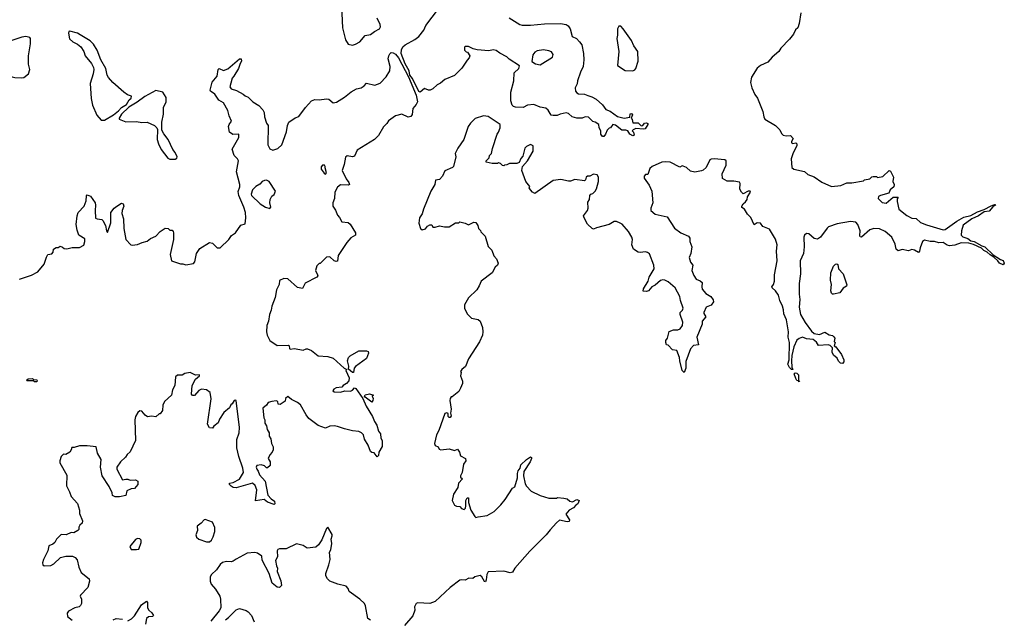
# Model space of a CAD drawing. Extents: x 2293878 to 2522763, y 823964 to 1006972.
# Tile 281 of 407: x 2424267 to 2433436, y 898819 to 904400. Entities that reach past the tile are written whole.
import ezdxf

# ---------------------------------------------------------------- set-up
doc = ezdxf.new("R2010")
doc.units = 0

msp = doc.modelspace()

# ---------------------------------------------------------------- linework, layer by layer
at = {"layer": '0CON20XD'}
for points in [[(2427258.8, 904595), (2427272.9, 904325), (2427301.7, 904211.7), (2427325, 904172.5), (2427365, 904164.2), (2427395, 904172), (2427433.3, 904195), (2427485, 904252), (2427535, 904260.8), (2427570.5, 904289.5), (2427616.3, 904315), (2427625.2, 904335), (2427623.7, 904355), (2427595.4, 904415.4)], [(2429705, 903312.5), (2429693.6, 903313.6), (2429677.5, 903335), (2429677.5, 903365), (2429663, 903393), (2429660, 903425), (2429626.7, 903446.7), (2429605, 903452.5), (2429563.8, 903493.8), (2429533.6, 903496.4), (2429505, 903482.5), (2429455, 903484), (2429412.5, 903495), (2429376.1, 903526.1), (2429355, 903533.3), (2429298.3, 903521.7), (2429273, 903507), (2429235, 903507.5), (2429215, 903512.5), (2429188, 903558), (2429166.1, 903576.1), (2429115, 903586), (2429055, 903612), (2428995, 903604.3), (2428955, 903582.5), (2428885, 903586.7), (2428865, 903593.3), (2428854, 903605), (2428838.8, 903645), (2428840, 903725), (2428867.8, 903832.2), (2428870, 903905), (2428913.3, 903945), (2428921.7, 903971.7), (2428825, 904032), (2428804.4, 904054.4), (2428737.3, 904087.3), (2428705, 904113.8), (2428675, 904118), (2428635, 904110), (2428528.3, 904118.3), (2428488.3, 904128.3), (2428445, 904150), (2428415, 904150), (2428410, 904145), (2428410, 904115), (2428425, 904100), (2428438.3, 904098.3), (2428457.5, 904065), (2428452.5, 904045), (2428435, 904022.5), (2428385, 903950), (2428315, 903882), (2428225, 903842), (2428185, 903808.8), (2428153.3, 903795), (2428115, 903757.5), (2428090, 903745), (2428075, 903743.3), (2428035, 903759.1), (2427995, 903725.8), (2427982.4, 903732.4), (2427925, 903854), (2427898.5, 903885), (2427892.3, 903925), (2427857.7, 903987.7), (2427820.3, 904085), (2427821.6, 904118.4), (2427833.6, 904146.4), (2427855, 904165.7), (2427946.7, 904215), (2427983.3, 904245), (2428028.6, 904301.4), (2428048.1, 904345), (2428167.3, 904502.7)], [(2431542.5, 904465), (2431526.7, 904365), (2431512.5, 904325), (2431492.5, 904305), (2431472.5, 904265), (2431435, 904217.5), (2431356.1, 904133.9), (2431335.9, 904104.1), (2431275, 904052.5), (2431232.5, 904005), (2431166.4, 903973.6), (2431135, 903950), (2431081.2, 903865), (2431073.3, 903815), (2431086.1, 903766.1), (2431111.2, 903705), (2431138.8, 903668.8), (2431186.3, 903546.3), (2431195.6, 903495), (2431205.8, 903475), (2431305, 903416.2), (2431346.2, 903375), (2431360.3, 903340.3), (2431375, 903326.2), (2431405, 903320), (2431445, 903323.3), (2431470, 903295), (2431453, 903267), (2431455, 903252.5), (2431465, 903246.7), (2431495, 903252.5), (2431502.5, 903245), (2431502.5, 903225), (2431468.3, 903161.7), (2431450, 903105), (2431457.5, 903025), (2431475, 903007.5), (2431575, 902987.5), (2431605, 902960), (2431665, 902937.5), (2431735, 902886.7), (2431825, 902846.2), (2431915, 902856.7), (2431968.3, 902881.7), (2432015, 902882.5), (2432125, 902900), (2432135, 902910), (2432185, 902920), (2432203, 902937), (2432215, 902940), (2432245, 902940), (2432255, 902930), (2432305, 902940), (2432365, 902997.5), (2432375, 902990), (2432402.5, 902935), (2432397.5, 902895), (2432410, 902865), (2432407, 902843), (2432372.5, 902815), (2432360, 902785), (2432282.5, 902765), (2432264, 902755), (2432260, 902735), (2432299.3, 902699.3), (2432335, 902693.3), (2432400.7, 902749.3), (2432448.3, 902748.3), (2432438.3, 902731.7), (2432437, 902707), (2432453.3, 902635), (2432527.7, 902577.7), (2432575, 902553.3), (2432615, 902548.8), (2432655, 902513.3), (2432710.5, 902490.5), (2432865, 902442.9), (2432885, 902446.2), (2432992.5, 902525), (2433058.8, 902561.2), (2433125, 902578.8), (2433185, 902612.5), (2433248, 902632), (2433315, 902668.8), (2433345, 902678.8), (2433356.7, 902676.7), (2433330.5, 902659.5), (2433295, 902618.8), (2433248.1, 902611.9), (2433195, 902575.8), (2433133.1, 902546.9), (2433053.6, 902486.4), (2433038, 902435), (2433034.2, 902394.2), (2433048.6, 902378.6), (2433095, 902364.2), (2433125, 902342.5), (2433154.2, 902335.8), (2433225, 902296.2), (2433255, 902286.2), (2433331.7, 902211.7), (2433399.3, 902169.3), (2433425, 902160), (2433435.8, 902135), (2433425, 902117.5), (2433390, 902135), (2433376.4, 902156.4), (2433339.5, 902189.5), (2433305, 902210), (2433277.5, 902237.5), (2433245, 902250.8), (2433222.9, 902272.9), (2433148.1, 902308.1), (2433105, 902319.2), (2433035, 902322.9), (2432975, 902300), (2432925, 902295.6), (2432902.5, 902302.5), (2432865, 902326.2), (2432825, 902324), (2432785, 902336.9), (2432745, 902336.7), (2432692.7, 902347.3), (2432673.8, 902335), (2432651.2, 902275), (2432647.5, 902245), (2432637, 902233), (2432600, 902255), (2432575, 902260), (2432545, 902250), (2432485, 902260), (2432448.3, 902248.3), (2432430, 902265), (2432419.5, 902309.5), (2432388, 902375), (2432327.8, 902427.8), (2432275, 902452.9), (2432222.1, 902457.9), (2432184.5, 902445.5), (2432105, 902376.7), (2432095, 902377.5), (2432090.8, 902390.8), (2432094.4, 902435), (2432072.9, 902495), (2432054.3, 902514.3), (2432005, 902523.1), (2431878.8, 902501.2), (2431798.8, 902471.2), (2431785, 902460), (2431723.3, 902375), (2431695, 902356.2), (2431665, 902363.8), (2431615, 902406), (2431595, 902410), (2431574.4, 902395.6), (2431569.2, 902375), (2431572.5, 902285), (2431567.3, 902222.7), (2431536, 902154), (2431537.1, 902035), (2431525.7, 901945), (2431525.7, 901845), (2431533.1, 901795), (2431524.3, 901725), (2431536.9, 901655), (2431580.8, 901580.8), (2431640.6, 901500.6), (2431665, 901480.6), (2431715, 901470.8), (2431765, 901490), (2431805, 901466.2), (2431835, 901460), (2431849.5, 901449.5), (2431857.5, 901435), (2431852.5, 901405), (2431860, 901395), (2431852.5, 901365), (2431866.4, 901356.4), (2431920, 901285), (2431940, 901235), (2431940, 901215), (2431928.8, 901201.2), (2431911.7, 901201.7), (2431891.7, 901221.7), (2431879.3, 901249.3), (2431845.9, 901275.9), (2431834, 901305), (2431837, 901347), (2431815, 901368.8), (2431795, 901373.8), (2431705, 901367.5), (2431687.7, 901397.7), (2431655, 901422), (2431595, 901429.2), (2431555, 901446.2), (2431525, 901433.3), (2431504.2, 901415.8), (2431477.1, 901355), (2431458.1, 901275), (2431453.8, 901225), (2431456.2, 901166.2), (2431467, 901143), (2431455, 901142.5), (2431435, 901162.5), (2431418.8, 901195), (2431430.8, 901235), (2431436.2, 901395), (2431424.2, 901445), (2431426.7, 901495), (2431408.8, 901605), (2431381.7, 901661.7), (2431379.2, 901699.2), (2431371.2, 901735), (2431346, 901785), (2431333.8, 901835), (2431305, 901876.7), (2431273.3, 901903.3), (2431270, 901915), (2431286.7, 901935), (2431296.2, 901965), (2431296.1, 902026.1), (2431319.4, 902155), (2431312.9, 902245), (2431319.2, 902305), (2431305, 902357.5), (2431249.5, 902449.5), (2431187.5, 902475), (2431165, 902507.5), (2431135, 902510), (2431105, 902490), (2431075, 902560), (2431045, 902590), (2431016.7, 902636.7), (2430991.7, 902651.7), (2430990, 902665), (2431002.5, 902685), (2431026.4, 902703.6), (2431040, 902725), (2431045, 902750), (2431072.5, 902795), (2431070, 902805), (2431050, 902805), (2431005, 902780), (2430987.5, 902795), (2430973, 902823), (2430976.2, 902875), (2430968.3, 902888.3), (2430917, 902897), (2430855, 902897.5), (2430810.5, 902920.5), (2430807.1, 902965), (2430846.9, 903045), (2430845.8, 903085), (2430834.3, 903094.3), (2430733.4, 903103.4), (2430707, 903103), (2430695, 903096.2), (2430660.4, 903025), (2430630.2, 902999.8), (2430615, 902991.8), (2430555, 902981.5), (2430515, 902990), (2430476, 903025), (2430445, 903037.5), (2430435, 903040), (2430415, 903027.5), (2430325, 903072.5), (2430285, 903077.5), (2430245, 903073.3), (2430155, 903033.8), (2430136.2, 903015), (2430115, 902960), (2430095, 902960), (2430082.5, 902945), (2430083.3, 902925), (2430129.3, 902859.3), (2430152.5, 902805), (2430164, 902695), (2430144, 902645), (2430144.4, 902624.4), (2430185, 902589.2), (2430295, 902566), (2430365, 902458.8), (2430423.3, 902415), (2430493.6, 902383.6), (2430507, 902367), (2430507, 902337), (2430526.7, 902285), (2430516.2, 902225), (2430500, 902185), (2430514, 902144), (2430536.7, 902115), (2430526.7, 902065), (2430545, 902017.5), (2430567.5, 901985), (2430605, 901970), (2430622.5, 901955), (2430617.5, 901915), (2430621.7, 901891.7), (2430655, 901852.5), (2430703, 901823), (2430723.6, 901793.6), (2430727, 901773), (2430705, 901742.5), (2430660, 901725), (2430637.5, 901675), (2430637.5, 901665), (2430656.7, 901635), (2430623.3, 901595), (2430622.5, 901565), (2430573.9, 901446.1), (2430587.5, 901375), (2430541.7, 901368.3), (2430513.3, 901335), (2430470.3, 901219.7), (2430470, 901155), (2430455, 901117.5), (2430436.1, 901136.1), (2430413.3, 901225), (2430412.5, 901255), (2430385, 901320), (2430345, 901327.5), (2430305, 901370), (2430290, 901375), (2430282.5, 901395), (2430282.5, 901415), (2430300, 901435), (2430315, 901497.5), (2430355, 901513.3), (2430395, 901512.5), (2430416.4, 901523.6), (2430440, 901555), (2430443.3, 901585), (2430416.2, 901655), (2430416.4, 901673.6), (2430440, 901695), (2430443.8, 901715), (2430421.2, 901785)], [(2428825, 904418), (2428925, 904356), (2428945, 904350), (2429025, 904347.8), (2429155, 904360), (2429304.1, 904364.1), (2429354.1, 904354.1), (2429374.1, 904344.1), (2429394, 904315), (2429410, 904245), (2429451.2, 904225), (2429481.2, 904195), (2429500, 904165), (2429515.8, 904085.8), (2429518.6, 904025), (2429512.5, 903965), (2429487.7, 903912.3), (2429460.3, 903829.7), (2429457.3, 903802.7), (2429439.2, 903765), (2429442, 903735), (2429455, 903718.8), (2429471.2, 903711.2), (2429525, 903708), (2429557, 903693), (2429595, 903683.3), (2429635, 903660), (2429695, 903607.5), (2429723.8, 903563.8), (2429765, 903550), (2429835, 903498), (2429896.4, 903483.6), (2429947.5, 903492.5), (2429952.5, 903525), (2429965, 903527.5), (2429972.5, 903515), (2429960, 903485), (2429971.7, 903471.7), (2429975, 903440), (2430025, 903440), (2430055, 903412.5), (2430070, 903415), (2430083.6, 903436.4), (2430105, 903440), (2430116.7, 903435), (2430115.9, 903424.1), (2430092.5, 903385), (2430075, 903380), (2430005, 903386.7), (2429980, 903375), (2429970, 903365), (2429981.7, 903351.7), (2429987.5, 903325), (2429975, 903317.5), (2429947.5, 903335), (2429930, 903365), (2429911.7, 903371.7), (2429875, 903372.5), (2429815, 903417.5), (2429790, 903425), (2429770, 903395), (2429755, 903390), (2429737, 903373), (2429722.5, 903335), (2429705, 903312.5)], [(2425025, 903464.3), (2425055, 903464.7), (2425139.4, 903515), (2425187.4, 903552.6), (2425215, 903584.2), (2425260.2, 903609.8), (2425286.9, 903653.1), (2425305, 903670), (2425308.3, 903688.3), (2425271.7, 903701.7), (2425236.7, 903725), (2425135, 903814), (2425092.1, 903862.1), (2425081.2, 903885), (2425070, 903945), (2425023.3, 904025), (2424986.7, 904115), (2424953, 904173), (2424923, 904203), (2424830.7, 904260.7), (2424803.9, 904273.9), (2424735, 904292.5), (2424725, 904290), (2424720, 904275), (2424731.7, 904221.7), (2424760, 904195), (2424805, 904172.5), (2424835, 904147.5), (2424862.5, 904105), (2424877.5, 904065), (2424935, 903992.5), (2424954, 903955), (2424957.5, 903935), (2424950.8, 903895), (2424924, 903805), (2424932.2, 903665), (2424944, 903604), (2424985, 903510.8), (2425025, 903464.3)], [(2429975, 903924), (2429995, 903932.5), (2430005, 903946.2), (2430027.5, 904015), (2430024.1, 904104.1), (2429985.9, 904155.9), (2429963.3, 904205), (2429886.1, 904316.1), (2429865, 904340), (2429845, 904340), (2429834.3, 904315.7), (2429833.8, 904255), (2429827.3, 904225), (2429845.5, 904105), (2429834.3, 903975), (2429905, 903926), (2429975, 903924)], [(2424285, 903858.8), (2424305, 903863.3), (2424347.5, 903895), (2424360, 903935), (2424350, 903985), (2424350, 904065), (2424366.7, 904175), (2424366.7, 904225), (2424360, 904235), (2424325, 904244.2), (2424285, 904237.8), (2424193.8, 904205), (2424170, 904185), (2424152.5, 904145), (2424155.8, 904125.8), (2424178.8, 904095), (2424173.6, 904006.4), (2424153.3, 903935), (2424162.5, 903885), (2424195, 903867.5), (2424221.7, 903861.7), (2424285, 903858.8)], [(2424665, 902283.3), (2424680.5, 902270.5), (2424705, 902266.2), (2424755, 902278.8), (2424825, 902278.8), (2424865, 902302.5), (2424873.9, 902336.1), (2424871.7, 902361.7), (2424817.5, 902395), (2424800.7, 902440.7), (2424793.6, 902493.6), (2424802.5, 902575), (2424812.5, 902605), (2424867, 902663), (2424887, 902713), (2424888.3, 902761.7), (2424895, 902770), (2424925, 902758), (2424968, 902695), (2424973.8, 902675), (2424968, 902625), (2424973.9, 902553.9), (2424987, 902547), (2425031.7, 902541.7), (2425042.3, 902532.3), (2425066.7, 902485), (2425073.8, 902435), (2425085, 902420), (2425115, 902510), (2425115.8, 902605), (2425146.2, 902645), (2425170, 902665), (2425215, 902692.5), (2425230, 902685), (2425236.7, 902665), (2425221.2, 902625), (2425217.5, 902595), (2425232.9, 902545), (2425235.6, 902455), (2425254.4, 902355), (2425302.5, 902305), (2425315, 902301.2), (2425365, 902308.8), (2425407.5, 902325), (2425455, 902340), (2425485, 902363.8), (2425535, 902383.8), (2425575, 902427.5), (2425621.7, 902458.3), (2425650, 902455), (2425665, 902442.5), (2425685, 902440), (2425695, 902430), (2425698, 902415), (2425700, 902355), (2425666.4, 902213.6), (2425680, 902155), (2425765, 902126.7), (2425785, 902128.8), (2425815, 902118.8), (2425885, 902130), (2425896.2, 902145), (2425912.5, 902225), (2425945, 902271.2), (2426035, 902325.8), (2426060.9, 902320.9), (2426106.6, 902276.6), (2426135, 902276.7), (2426215.5, 902355), (2426240.2, 902389.8), (2426276.2, 902415), (2426325, 902487.5), (2426365, 902500), (2426372.7, 902557.3), (2426370, 902605), (2426354.7, 902654.7), (2426306.2, 902763.8), (2426302.3, 902802.3), (2426316, 902844), (2426316, 902865), (2426287.1, 902985), (2426302.9, 903085), (2426295.6, 903105.6), (2426263.8, 903135), (2426246.7, 903195), (2426306.2, 903305), (2426306.7, 903335), (2426250, 903330), (2426221.7, 903351.7), (2426210, 903405), (2426216, 903425), (2426237.5, 903455), (2426216.1, 903506.1), (2426204.3, 903554.3), (2426165, 903626.7), (2426121.7, 903651.7), (2426085, 903706.7), (2426043.3, 903733.3), (2426040, 903745), (2426060.5, 903819.5), (2426105.9, 903874.1), (2426115, 903937.5), (2426125, 903946.2), (2426165, 903926.7), (2426205, 903941.2), (2426315, 904036.2), (2426330, 904035), (2426332.5, 904015), (2426318.3, 903991.7), (2426303.3, 903945), (2426262, 903875), (2426244, 903855), (2426231.4, 903808.6), (2426224, 903775), (2426235.7, 903755.7), (2426285, 903741.4), (2426347, 903707), (2426365, 903690), (2426395, 903680), (2426436.7, 903635), (2426495, 903600), (2426532.3, 903562.3), (2426542.5, 903535), (2426545.7, 903495), (2426566.4, 903436.4), (2426580, 903415), (2426578.2, 903235), (2426595, 903197.1), (2426625, 903186.9), (2426670.4, 903199.6), (2426708.1, 903235), (2426751.4, 903355), (2426759.4, 903415), (2426772, 903445), (2426833, 903487), (2426865, 903500), (2426926.9, 903583.1), (2426985, 903645.7), (2427015, 903656.9), (2427055.6, 903654.4), (2427125, 903664.3), (2427145, 903658.8), (2427185, 903627.5), (2427216.4, 903633.6), (2427292.3, 903677.7), (2427352.3, 903727.7), (2427403.6, 903756.4), (2427447.5, 903765), (2427475, 903783.8), (2427495, 903808), (2427575, 903789.4), (2427625, 903810.7), (2427680.3, 903869.7), (2427714.7, 903925), (2427716, 903965), (2427698.8, 904035), (2427704.5, 904065), (2427715, 904083.8), (2427725, 904093.8), (2427745, 904092.5), (2427765, 904079.4), (2427794.4, 904044.4), (2427886.9, 903866.9), (2427958.2, 903698.2), (2427970.6, 903635), (2427959.1, 903610.9), (2427927.1, 903575), (2427921.4, 903518.6), (2427910.2, 903499.8), (2427885, 903493.5), (2427825, 903522), (2427765, 903503.8), (2427700.7, 903459.3), (2427686.7, 903435), (2427656, 903404), (2427608.3, 903321.7), (2427570, 903285), (2427410, 903185), (2427385, 903130), (2427365, 903123.5), (2427315, 903132.9), (2427299.4, 903120.6), (2427289.1, 903050.9), (2427270, 902995), (2427307.6, 902917.6), (2427331.2, 902885), (2427336.7, 902865), (2427325, 902860), (2427255, 902862.5), (2427225, 902840), (2427202.5, 902795), (2427197.5, 902735), (2427182.5, 902695), (2427182.5, 902665), (2427206.7, 902626.7), (2427225, 902580), (2427245, 902560), (2427267, 902517), (2427325, 902511.2), (2427345, 902496.7), (2427393.8, 902415), (2427392.5, 902395), (2427351.5, 902368.5), (2427312.4, 902327.6), (2427231.9, 902205), (2427225, 902153.8), (2427215, 902148.8), (2427195, 902156.2), (2427155, 902192.5), (2427125, 902190), (2427065, 902130), (2427055, 902130), (2427035, 902110), (2427020, 902065), (2427040, 902025), (2427042.5, 902015), (2427032.5, 902005), (2426923.6, 901946.4), (2426901.7, 901898.3), (2426855, 901907.5), (2426765, 901988.1), (2426725, 901990), (2426685, 901972.5), (2426682.5, 901935), (2426658, 901885), (2426644.4, 901815.6), (2426613.1, 901735), (2426607.5, 901695), (2426591.9, 901655), (2426584.2, 901595), (2426568.6, 901555), (2426565.8, 901495), (2426572, 901465), (2426595, 901412.5), (2426665, 901368), (2426769.3, 901369.3), (2426776.7, 901365), (2426778.3, 901338.3), (2426783.8, 901333.8), (2426825, 901340), (2426905, 901323.8), (2426933, 901337), (2426947, 901337), (2426985, 901320), (2427045, 901272), (2427135, 901263.8), (2427185, 901248.6), (2427288, 901155), (2427312.5, 901145), (2427304, 901135), (2427335.7, 901065), (2427330.7, 901039.3), (2427311.2, 901015), (2427277.5, 900995), (2427265, 900980), (2427215, 900973.3), (2427190.5, 900959.5), (2427183.3, 900945), (2427195, 900936.7), (2427255, 900932), (2427293.3, 900946.7), (2427346.4, 900943.6), (2427365, 900952.5), (2427385, 900973.3), (2427396.9, 900966.9), (2427463.2, 900873.2), (2427492.1, 900802.1), (2427553.1, 900705), (2427570.2, 900660.2), (2427592.2, 900625), (2427608.6, 900568.6), (2427627.1, 900545), (2427628.8, 900505), (2427643, 900483), (2427643.6, 900426.4), (2427610, 900375), (2427606.4, 900343.6), (2427595, 900330), (2427568.3, 900368.3), (2427545, 900370), (2427535, 900380), (2427510.7, 900440.7), (2427478, 900495), (2427467.1, 900535), (2427449.2, 900555), (2427426, 900566), (2427365, 900572.5), (2427291.6, 900591.6), (2427226.2, 900613.8), (2427195, 900620), (2427155, 900618), (2427115, 900596.7), (2427045, 900622.9), (2426958.8, 900688.8), (2426932.9, 900722.9), (2426881.2, 900815), (2426855, 900836.8), (2426797.5, 900865), (2426765, 900892.5), (2426743.3, 900875), (2426739.3, 900850.7), (2426691.7, 900818.3), (2426675, 900820), (2426670, 900845), (2426655, 900852.5), (2426615, 900847.5), (2426581.7, 900838.3), (2426565, 900812.5), (2426530, 900785), (2426540, 900695), (2426550, 900675), (2426550, 900645), (2426565, 900620), (2426570, 900585), (2426591.2, 900555), (2426590, 900525), (2426605, 900500), (2426610, 900455), (2426626.7, 900425), (2426627, 900397), (2426617.5, 900375), (2426595, 900350), (2426580, 900315), (2426600, 900285), (2426598.3, 900251.7), (2426575, 900230), (2426565, 900230), (2426547, 900247), (2426515, 900257.5), (2426475, 900250), (2426467.5, 900235), (2426473.8, 900215), (2426488.8, 900198.8), (2426499.2, 900165), (2426554, 900105), (2426578.6, 899975), (2426608.8, 899938.8), (2426638.3, 899918.3), (2426642.5, 899895), (2426635, 899887.5), (2426575, 899908), (2426543, 899933), (2426462.3, 899922.3), (2426475.7, 900025), (2426460.8, 900065), (2426435, 900085.8), (2426283.9, 900043.9), (2426255, 900046.7), (2426235, 900057.5), (2426220, 900075), (2426220, 900085), (2426255, 900093.3), (2426315, 900123.8), (2426350, 900185), (2426345.4, 900225), (2426308.2, 900335), (2426289.1, 900415), (2426287.6, 900492.4), (2426308.9, 900555), (2426314.2, 900604.2), (2426282.5, 900855), (2426275, 900860), (2426262.5, 900855), (2426246.1, 900823.9), (2426233.9, 900816.1), (2426221.7, 900788.3), (2426167.7, 900742.3), (2426128.8, 900681.2), (2426115, 900646.7), (2426074.1, 900615.9), (2426062.5, 900597.5), (2426035, 900602.5), (2426016.4, 900636.4), (2426048.7, 900871.3), (2426040, 900930), (2426005, 900955.7), (2425959.5, 900960.5), (2425935, 900948.8), (2425895, 900903.3), (2425875, 900902.5), (2425866.7, 900915), (2425872.5, 900995), (2425903.3, 901055), (2425940, 901085), (2425940, 901095), (2425905, 901090), (2425855, 901116.7), (2425803, 901107), (2425779.3, 901090.7), (2425735, 901092.5), (2425717.5, 901075), (2425712.5, 900995), (2425690, 900955), (2425680, 900905), (2425613.9, 900846.1), (2425598.3, 900811.7), (2425596.4, 900763.6), (2425575, 900730), (2425565, 900730), (2425535, 900703.8), (2425495, 900710), (2425457, 900703), (2425435, 900717.5), (2425405, 900756.7), (2425385, 900760), (2425366.7, 900745), (2425346.2, 900705), (2425340, 900675), (2425345.7, 900484.3), (2425295, 900376.2), (2425268.7, 900351.3), (2425253.3, 900326.7), (2425204.2, 900285), (2425170.8, 900235), (2425170, 900215), (2425225, 900117.5), (2425255, 900123.3), (2425275, 900122.5), (2425295, 900112.5), (2425345, 900117.5), (2425367.5, 900105), (2425366.7, 900075), (2425335, 900037.5), (2425305, 900032.5), (2425263.3, 900015), (2425255, 899970), (2425195, 899957.5), (2425155, 899957.5), (2425131.7, 899971.7), (2425128.8, 899995), (2425101.2, 900055), (2425035.6, 900155.6), (2425019.2, 900235), (2425023.8, 900305), (2424992.5, 900365), (2424980, 900425), (2424895, 900434), (2424825, 900433.8), (2424775, 900416.7), (2424752.5, 900417.5), (2424746.7, 900395), (2424732.5, 900375), (2424695, 900353.3), (2424673.9, 900356.1), (2424653.3, 900335), (2424638.8, 900295), (2424641.2, 900275), (2424705, 900160), (2424701.7, 900061.7), (2424731.2, 900005), (2424745, 899963.3), (2424805, 899897.5), (2424822, 899835), (2424822, 899805), (2424851.2, 899735), (2424847.5, 899715), (2424827.5, 899695), (2424817.5, 899675), (2424817.5, 899655), (2424807.5, 899645), (2424770, 899625), (2424745, 899626.7), (2424700, 899605), (2424652.3, 899607.7), (2424610, 899565), (2424593.3, 899535), (2424575, 899516.7), (2424538.3, 899501.7), (2424528.8, 899455), (2424486.7, 899375), (2424478.8, 899345), (2424483.3, 899325), (2424495, 899316.7), (2424555, 899319.2), (2424585, 899334.4), (2424646.1, 899393.9), (2424695, 899407.5), (2424758, 899408), (2424784.6, 899394.6), (2424801.5, 899371.5), (2424818.2, 899305), (2424838.1, 899255), (2424912.5, 899195), (2424915.7, 899175), (2424902.5, 899115), (2424833.3, 899045), (2424830, 899035), (2424841.2, 899005), (2424842.5, 898965), (2424833.3, 898946.7), (2424820, 898935), (2424780, 898925), (2424720, 898895), (2424707.5, 898875)], [(2429115, 903980.8), (2429229.1, 904050.9), (2429234.2, 904075), (2429219.5, 904099.5), (2429195, 904110.6), (2429145, 904120), (2429085, 904111.4), (2429062.3, 904097.7), (2429046.1, 904073.9), (2429035, 904010), (2429070.3, 903990.3), (2429115, 903980.8)], [(2425715, 903102.5), (2425729.3, 903110.7), (2425732.5, 903125), (2425714, 903165), (2425692.7, 903192.7), (2425650, 903285), (2425608.6, 903338.6), (2425591.7, 903371.7), (2425590.8, 903445), (2425605, 903520), (2425606.9, 903583.1), (2425630, 903635), (2425630, 903675), (2425600, 903725), (2425535, 903740), (2425432, 903685), (2425359.1, 903630.9), (2425283.2, 903586.8), (2425215, 903521.9), (2425193.1, 903485), (2425194, 903475), (2425255, 903450), (2425355, 903453.3), (2425405, 903443.3), (2425455, 903446.7), (2425522.5, 903415), (2425543.6, 903393.6), (2425549.3, 903379.3), (2425546.7, 903285), (2425558.8, 903245), (2425585, 903192.5), (2425645, 903112.5), (2425665, 903102.5), (2425715, 903102.5)], [(2430421.2, 901785), (2430414, 901825), (2430371.2, 901905), (2430305, 901960), (2430274.1, 901974.1), (2430255, 901978), (2430235, 901971.2), (2430185, 901928.8), (2430152.5, 901915), (2430123.6, 901876.4), (2430105, 901870), (2430071.7, 901871.7), (2430076.2, 901895), (2430120, 901965), (2430130, 902005), (2430175, 902080), (2430172, 902115), (2430130.5, 902220.5), (2430113.9, 902233.9), (2430095, 902238), (2430045, 902232), (2430025, 902236), (2429981.2, 902265), (2429965.6, 902305), (2429971.9, 902355), (2429967.1, 902375), (2429935, 902428.8), (2429876.6, 902496.6), (2429857.3, 902507.3), (2429825, 902521.2), (2429803, 902523), (2429755, 902493.8), (2429636.7, 902463.3), (2429609.3, 902450.7), (2429597.5, 902455), (2429555, 902497.5), (2429522.5, 902555), (2429517.5, 902575), (2429555, 902622.5), (2429560, 902645), (2429558.3, 902701.7), (2429572.5, 902725), (2429576.7, 902765), (2429585, 902776.7), (2429605, 902782.5), (2429625.7, 902804.3), (2429637.1, 902825), (2429657.1, 902895), (2429656.7, 902935), (2429645, 902956.7), (2429609.3, 902960.7), (2429575, 902943.3), (2429555, 902942.5), (2429542.5, 902935), (2429535, 902910), (2429525, 902900), (2429435, 902911.2), (2429395, 902898), (2429378.3, 902898.3), (2429305, 902913.8), (2429235, 902903.8), (2429065, 902783.3), (2429042.5, 902795), (2429022.5, 902815), (2429012.5, 902835), (2429017, 902847), (2428980, 902895), (2428942.5, 902995), (2428950, 903035), (2428995, 903087.5), (2429047.5, 903175), (2429047.5, 903225), (2429022.5, 903237.5), (2428985, 903220), (2428970, 903205), (2428951.7, 903128.3), (2428933, 903107), (2428918.3, 903071.7), (2428895, 903062.5), (2428828.3, 903061.7), (2428801.7, 903048.3), (2428782.5, 903047.5), (2428775, 903040), (2428761.7, 903041.7), (2428745, 903060), (2428725, 903067.5), (2428715, 903060), (2428665, 903060), (2428610, 903075), (2428610, 903085), (2428637.5, 903115), (2428643, 903137), (2428660, 903155), (2428668.3, 903201.7), (2428712.5, 903335), (2428726.7, 903353.3), (2428742.5, 903395), (2428740, 903425), (2428628.3, 903498.3), (2428585, 903506.2), (2428509.3, 903480.7), (2428465, 903437.5), (2428443.9, 903406.1), (2428403.6, 903286.4), (2428347.5, 903205), (2428322.5, 903155), (2428326.7, 903125), (2428307.5, 903035), (2428296.1, 903023.9), (2428225, 902992.5), (2428202.5, 902945), (2428177, 902913), (2428140, 902905), (2428133.8, 902865), (2428096.4, 902803.6), (2428026, 902635), (2428015.9, 902594.1), (2427991.2, 902555), (2427983.3, 902505), (2428000, 902455), (2428013.6, 902443.6), (2428046.1, 902453.9), (2428065, 902477.5), (2428085, 902490), (2428105, 902490), (2428115, 902470), (2428135, 902470), (2428175, 902482.5), (2428221.7, 902471.7), (2428267, 902473), (2428325, 902510), (2428355, 902510), (2428365, 902517.5), (2428415, 902507.5), (2428445, 902490), (2428495, 902516.2), (2428515, 902513.3), (2428532.5, 902485), (2428540, 902455), (2428557, 902437), (2428560, 902425), (2428600, 902385), (2428628.3, 902288.3), (2428662.5, 902255), (2428683.3, 902203.3), (2428707.5, 902175), (2428722.5, 902135), (2428717.5, 902115), (2428694.3, 902095.7), (2428665.7, 902044.3), (2428562.5, 901965), (2428546.7, 901923.3), (2428522.5, 901885), (2428445, 901812.5), (2428410, 901745), (2428410, 901715), (2428435, 901662.5), (2428475, 901623.3), (2428535, 901610), (2428553.6, 901593.6), (2428576.7, 901535), (2428578.8, 901495), (2428575.8, 901464.2), (2428548.9, 901401.1), (2428445, 901242.5), (2428417, 901173), (2428382.5, 901145), (2428372.5, 901125), (2428377.5, 901115), (2428372.5, 901085), (2428390, 901035), (2428390, 901015), (2428371.7, 900971.7), (2428355, 900940), (2428295, 900890), (2428285, 900890), (2428276.7, 900875), (2428273.5, 900855), (2428283.3, 900775), (2428277.5, 900737.5), (2428285, 900712.5), (2428275, 900696.7), (2428265, 900696.7), (2428256.7, 900705), (2428256.7, 900735), (2428245, 900742), (2428226.7, 900735), (2428170, 900575), (2428146.7, 900535), (2428128.8, 900455), (2428136.1, 900436.1), (2428163, 900423), (2428173.6, 900403.6), (2428187, 900397), (2428265, 900406.7), (2428315, 900391.2), (2428345, 900402.5), (2428363.3, 900375), (2428371.2, 900341.2), (2428417.5, 900315), (2428422.5, 900295), (2428398.3, 900261.7), (2428388, 900185), (2428373, 900153), (2428373, 900143), (2428390, 900125), (2428353.2, 900086.8), (2428346.7, 900045), (2428306.7, 899985), (2428293.8, 899925), (2428315, 899882.5), (2428335, 899872.5), (2428365, 899870), (2428380.7, 899850.7), (2428405, 899840), (2428416.7, 899853.3), (2428422.5, 899875), (2428420, 899925), (2428435, 899950), (2428445, 899950), (2428447.3, 899907.3), (2428467.5, 899835), (2428505, 899776.7), (2428515, 899767.5), (2428535, 899772.5), (2428620, 899785), (2428685, 899822.5), (2428746.4, 899883.6), (2428787.5, 899935), (2428855, 900040), (2428876.7, 900053.3), (2428903.8, 900135), (2428902.5, 900175), (2428909.4, 900200.6), (2428925.8, 900225), (2428933.4, 900256.6), (2428986.7, 900305), (2429025, 900330), (2429032.5, 900325), (2429032.5, 900315), (2429020, 900285), (2428960, 900195), (2428958.8, 900155), (2428975, 900080), (2428987, 900057), (2429030.7, 900010.7), (2429115, 899972.5), (2429195, 899947.5), (2429265, 899947.5), (2429275, 899952.5), (2429335, 899947.5), (2429365, 899940), (2429388.3, 899918.3), (2429415, 899913.8), (2429455, 899934.2), (2429476.2, 899925), (2429465, 899893.3), (2429445, 899882.5), (2429423, 899857), (2429382.5, 899835), (2429353, 899797), (2429385.9, 899745.9), (2429382, 899728), (2429365, 899725.7), (2429295, 899742.5), (2429265, 899717.5), (2429207.7, 899652.3), (2429170, 899605), (2429016.1, 899453.9), (2428877.5, 899295), (2428855, 899257.5), (2428835, 899250), (2428775, 899266.2), (2428628, 899262), (2428615.7, 899235), (2428611.9, 899185), (2428605, 899168.8), (2428595, 899172), (2428570.8, 899215), (2428555, 899227.5), (2428505, 899213.3), (2428485, 899200), (2428448.3, 899201.7), (2428416.4, 899183.6), (2428385, 899187.5), (2428365, 899182.5), (2428274.1, 899115.9), (2428136.1, 898983.9), (2428085, 898966.7), (2427975, 898972.5), (2427960, 898965), (2427942.5, 898935), (2427947.5, 898905), (2427928.3, 898851.7), (2427849.3, 898760.7)], [(2427115, 902962.5), (2427122.5, 902975), (2427110.7, 903020.7), (2427112.5, 903035), (2427105, 903046.7), (2427085, 903046), (2427075, 903030), (2427075, 903010), (2427100.7, 902970.7), (2427115, 902962.5)], [(2426595, 902643.8), (2426606, 902655), (2426595.8, 902695), (2426598, 902725), (2426615, 902756.7), (2426636, 902774), (2426648, 902805), (2426588.6, 902895), (2426565, 902905.6), (2426545.7, 902904.3), (2426525.7, 902894.3), (2426501.7, 902868.3), (2426465, 902846.2), (2426435, 902816.7), (2426422.5, 902775), (2426426.2, 902765), (2426505, 902686.9), (2426555, 902654.2), (2426595, 902643.8)], [(2424266.1, 901983.9), (2424375, 902020.8), (2424435.5, 902054.5), (2424493.3, 902125), (2424515, 902190), (2424530, 902215), (2424565, 902220), (2424577.5, 902235), (2424582.5, 902265), (2424605, 902280), (2424625, 902280), (2424645, 902292.5), (2424665, 902283.3)], [(2431845, 901844.2), (2431835, 901844.2), (2431825, 901853.8), (2431820, 901875), (2431826.7, 901935), (2431816.2, 901975), (2431818.8, 902045), (2431843.8, 902105), (2431865, 902123.8), (2431876.2, 902126.2), (2431885, 902120), (2431891.7, 902081.7), (2431936.7, 902035), (2431968, 901932), (2431965, 901920), (2431935, 901900), (2431903, 901857), (2431845, 901844.2)], [(2427365, 901115.7), (2427328.3, 901148.3), (2427330.9, 901175), (2427320, 901225), (2427330, 901255), (2427345, 901271.2), (2427425, 901318.8), (2427495, 901318), (2427512, 901312), (2427516.2, 901295), (2427496.7, 901245), (2427395, 901172.9), (2427381.9, 901155), (2427375, 901116.2), (2427365, 901115.7)], [(2431525, 901030), (2431520, 901040), (2431505, 901042.5), (2431495, 901060), (2431480, 901105), (2431488.3, 901111.7), (2431505, 901110), (2431520, 901095), (2431520, 901040), (2431530, 901035), (2431525, 901030)], [(2424425, 901030), (2424405, 901030), (2424395, 901040), (2424335, 901040), (2424330, 901045), (2424345, 901057.5), (2424385, 901060), (2424395, 901050), (2424425, 901047.5), (2424430, 901035), (2424425, 901030)], [(2427545, 900840), (2427483.3, 900885), (2427478.8, 900895), (2427485, 900906.7), (2427525, 900916.7), (2427560, 900905), (2427550, 900895), (2427557.5, 900875), (2427556.7, 900855), (2427545, 900840)], [(2426035, 899540), (2426052, 899555), (2426068.6, 899585), (2426083.1, 899635), (2426084.3, 899674.3), (2426061.7, 899721.7), (2425995, 899748.6), (2425984, 899745), (2425956.6, 899713.4), (2425918.8, 899685), (2425921.2, 899645), (2425906.2, 899605), (2425913.2, 899583.2), (2425935, 899564.2), (2426005, 899541.4), (2426035, 899540)], [(2427535, 898810), (2427510, 898825), (2427487.5, 898945), (2427477.5, 898965), (2427435, 899007.5), (2427336.1, 899076.1), (2427326.2, 899106.2), (2427306.1, 899126.1), (2427230, 899145), (2427153.9, 899173.9), (2427132.5, 899195), (2427117.5, 899225), (2427117.5, 899245), (2427146.7, 899325), (2427156.7, 899375), (2427153, 899443), (2427162.5, 899465), (2427172.5, 899525), (2427167.5, 899565), (2427177.5, 899595), (2427177, 899607), (2427137, 899677), (2427125, 899662.5), (2427080.5, 899559.5), (2427048.6, 899511.4), (2427025, 899491.1), (2426945, 899481.1), (2426905, 899505.7), (2426845, 899520), (2426746.7, 899473.3), (2426685, 899476.2), (2426670, 899470), (2426662.9, 899455), (2426668.3, 899401.7), (2426650, 899365), (2426657.5, 899315), (2426667.5, 899295), (2426663.6, 899263.6), (2426697, 899177), (2426703.3, 899135), (2426685, 899116), (2426665, 899117.5), (2426617.5, 899155), (2426590, 899245), (2426525, 899370), (2426520, 899405), (2426480, 899435), (2426455, 899441.1), (2426384.4, 899434.4), (2426281.1, 899378.9), (2426255, 899358.8), (2426235.8, 899354.2), (2426193, 899357), (2426155, 899348), (2426132.2, 899327.8), (2426099.9, 899280.1), (2426052.5, 899235), (2426040, 899215), (2426039.4, 899175), (2426050, 899145), (2426090.6, 899100.6), (2426131.9, 899035), (2426137.8, 899005), (2426138.6, 898925), (2426123.6, 898896.4), (2426045, 898800)], [(2425355, 899467.5), (2425375, 899472.5), (2425397.5, 899535), (2425396.7, 899555), (2425385, 899567.5), (2425365, 899570), (2425345, 899562.5), (2425293.3, 899495), (2425305, 899470), (2425355, 899467.5)], [(2425275, 898805.8), (2425306.4, 898823.6), (2425335, 898850), (2425400, 898955), (2425447, 898987), (2425456.7, 898975), (2425456.2, 898925), (2425468.8, 898905), (2425498.3, 898878.3), (2425511.2, 898855), (2425503.9, 898846.1), (2425465, 898840.8), (2425448, 898825), (2425436.6, 898773.4)], [(2424707.5, 898875), (2424712.5, 898845), (2424755, 898811.2)], [(2426182.5, 898815), (2426210, 898835), (2426281.7, 898908.3), (2426315, 898920), (2426375, 898900), (2426395, 898888.8), (2426424, 898855), (2426450, 898795)], [(2425135.9, 898814.1), (2425165, 898826.2), (2425225, 898818.8)]]:
    msp.add_lwpolyline(points, dxfattribs=at)

doc.saveas('drawing.dxf')
